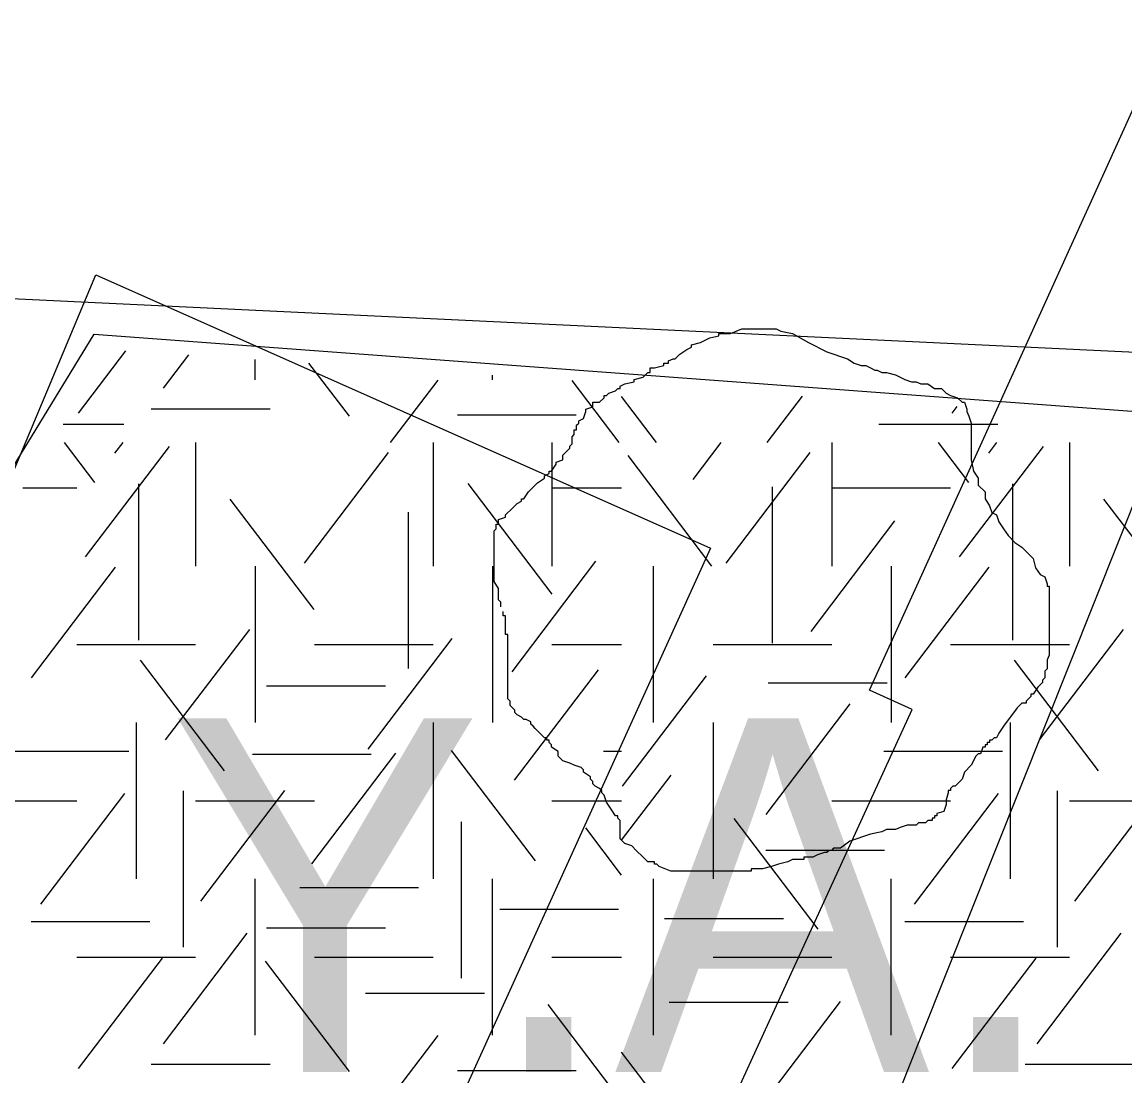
# Model space of a CAD drawing. Extents: x 419101 to 420177, y 4451541 to 4452254.
# Drawn here: x 419830.82 to 419843.29, y 4451653.06 to 4451664.97 of the extents above; entities that cross this region are included whole.
import ezdxf

# ---------------------------------------------------------------- set-up
doc = ezdxf.new("R2010")
doc.units = 0
for name, color, linetype in [('2_KADASTRO', 7, 'Continuous'), ('3_HALİHAZIR', 7, 'Continuous'), ('Level 3', 7, 'Continuous'), ('Level 41', 7, 'Continuous'), ('Level 62', 7, 'Continuous')]:
    doc.layers.add(name, color=color, linetype=linetype)

# ---------------------------------------------------------------- blocks, each defined once
blk = doc.blocks.new('YA')
at = {"layer": 'Level 41'}
blk.add_text('Y.A.', height=4, dxfattribs=at).set_placement((-5.166, -2))

msp = doc.modelspace()

# ---------------------------------------------------------------- linework, layer by layer
at = {"layer": '2_KADASTRO'}
msp.add_lwpolyline([(419789.195, 4451663.821), (419792.466, 4451722.195), (419796.208, 4451788.966), (419796.952, 4451802.25), (419802.028, 4451804.087), (419846.019, 4451820.004), (419846.711, 4451808.426), (419850.52, 4451780.325), (419850.846, 4451775.043), (419851.91, 4451757.789), (419863.818, 4451701.263), (419862.735, 4451692.788), (419853.795, 4451660.742)], close=True, dxfattribs=at)
at = {"layer": '3_HALİHAZIR'}
for points in [[(419839.208, 4451653.544), (419840.886, 4451657.202), (419840.404, 4451657.42), (419845.513, 4451668.683), (419845.948, 4451668.571), (419846.285, 4451669.221)], [(419840.995, 4451653.525), (419847.113, 4451668.866), (419846.285, 4451669.221)], [(419830.494, 4451659.353), (419831.655, 4451662.112), (419838.605, 4451659.024), (419836.133, 4451653.576)], [(419836.133, 4451653.576), (419835.582, 4451652.362), (419840.589, 4451650.253)], [(419838.223, 4451651.395), (419839.208, 4451653.544)], [(419840.413, 4451650.327), (419840.96, 4451651.74), (419840.386, 4451651.999), (419840.995, 4451653.525)]]:
    msp.add_lwpolyline(points, dxfattribs=at)
at = {"layer": 'Level 3'}
for points in [[(419838.492, 4451661.348), (419838.596, 4451661.4), (419838.699, 4451661.426), (419838.699, 4451661.452), (419838.725, 4451661.452), (419838.751, 4451661.452), (419838.829, 4451661.452), (419838.959, 4451661.504), (419839.063, 4451661.504), (419839.14, 4451661.504), (419839.192, 4451661.504), (419839.27, 4451661.504), (419839.322, 4451661.504), (419839.348, 4451661.504), (419839.4, 4451661.478), (419839.53, 4451661.452), (419839.711, 4451661.348), (419839.919, 4451661.244), (419840.152, 4451661.166), (419840.23, 4451661.114), (419840.308, 4451661.088), (419840.36, 4451661.088), (419840.412, 4451661.062), (419840.463, 4451661.036), (419840.489, 4451661.036), (419840.541, 4451661.01), (419840.593, 4451661.01), (419840.697, 4451660.984), (419840.801, 4451660.932), (419840.878, 4451660.906), (419840.93, 4451660.906), (419840.982, 4451660.88), (419841.034, 4451660.88), (419841.06, 4451660.88), (419841.138, 4451660.829), (419841.216, 4451660.829), (419841.268, 4451660.777), (419841.319, 4451660.751), (419841.397, 4451660.725), (419841.449, 4451660.673), (419841.475, 4451660.673), (419841.501, 4451660.595), (419841.501, 4451660.569), (419841.527, 4451660.517), (419841.553, 4451660.439), (419841.553, 4451660.413), (419841.553, 4451660.335), (419841.553, 4451660.283), (419841.553, 4451660.205), (419841.553, 4451660.179), (419841.553, 4451660.101), (419841.553, 4451660.024), (419841.579, 4451659.894), (419841.631, 4451659.816), (419841.631, 4451659.738), (419841.709, 4451659.66), (419841.709, 4451659.582), (419841.76, 4451659.504), (419841.786, 4451659.426), (419841.838, 4451659.4), (419841.864, 4451659.322), (419841.916, 4451659.244), (419841.968, 4451659.167), (419842.046, 4451659.089), (419842.124, 4451659.037), (419842.175, 4451658.985), (419842.201, 4451658.959), (419842.253, 4451658.907), (419842.279, 4451658.803), (419842.331, 4451658.725), (419842.383, 4451658.699), (419842.409, 4451658.621), (419842.409, 4451658.595), (419842.435, 4451658.595), (419842.435, 4451658.569), (419842.435, 4451658.543), (419842.435, 4451658.491), (419842.435, 4451658.388), (419842.435, 4451658.336), (419842.435, 4451658.258), (419842.435, 4451658.18), (419842.435, 4451658.102), (419842.435, 4451658.024), (419842.435, 4451657.946), (419842.435, 4451657.894), (419842.435, 4451657.816), (419842.409, 4451657.764), (419842.409, 4451657.66), (419842.383, 4451657.634), (419842.383, 4451657.557), (419842.357, 4451657.531), (419842.357, 4451657.505), (419842.305, 4451657.453), (419842.253, 4451657.375), (419842.227, 4451657.375), (419842.227, 4451657.349), (419842.201, 4451657.323), (419842.175, 4451657.297), (419842.175, 4451657.271), (419842.15, 4451657.271), (419842.124, 4451657.271)], [(419836.235, 4451658.362), (419836.235, 4451658.388), (419836.235, 4451658.413), (419836.209, 4451658.439), (419836.209, 4451658.465), (419836.209, 4451658.491), (419836.209, 4451658.517), (419836.209, 4451658.543), (419836.209, 4451658.569), (419836.157, 4451658.647), (419836.157, 4451658.725), (419836.157, 4451658.751), (419836.157, 4451658.829), (419836.157, 4451658.907), (419836.157, 4451658.933), (419836.157, 4451658.959), (419836.157, 4451658.985), (419836.157, 4451659.011), (419836.157, 4451659.037), (419836.157, 4451659.063), (419836.157, 4451659.089), (419836.157, 4451659.115), (419836.157, 4451659.141), (419836.157, 4451659.219), (419836.183, 4451659.244), (419836.183, 4451659.27), (419836.183, 4451659.296), (419836.209, 4451659.296), (419836.209, 4451659.322), (419836.209, 4451659.348), (419836.287, 4451659.374), (419836.287, 4451659.4), (419836.365, 4451659.478), (419836.417, 4451659.53), (419836.468, 4451659.556), (419836.468, 4451659.582), (419836.494, 4451659.582), (419836.546, 4451659.66), (419836.598, 4451659.712), (419836.65, 4451659.764), (419836.728, 4451659.816), (419836.728, 4451659.842), (419836.78, 4451659.868), (419836.78, 4451659.894), (419836.806, 4451659.894), (419836.858, 4451659.972), (419836.858, 4451659.998), (419836.935, 4451660.024), (419836.935, 4451660.049), (419836.935, 4451660.075), (419836.987, 4451660.127), (419837.013, 4451660.153), (419837.013, 4451660.179), (419837.039, 4451660.205), (419837.039, 4451660.231), (419837.039, 4451660.257), (419837.039, 4451660.283), (419837.065, 4451660.309), (419837.065, 4451660.335), (419837.065, 4451660.361), (419837.091, 4451660.361), (419837.091, 4451660.387), (419837.091, 4451660.413), (419837.117, 4451660.439), (419837.117, 4451660.465), (419837.169, 4451660.491), (419837.195, 4451660.569), (419837.195, 4451660.595), (419837.273, 4451660.621), (419837.273, 4451660.647), (419837.273, 4451660.673), (419837.35, 4451660.673), (419837.402, 4451660.725), (419837.402, 4451660.751), (419837.428, 4451660.751), (419837.454, 4451660.777), (419837.532, 4451660.803), (419837.558, 4451660.829), (419837.584, 4451660.829), (419837.584, 4451660.855), (419837.636, 4451660.88), (419837.74, 4451660.906), (419837.74, 4451660.932), (419837.843, 4451660.958), (419837.895, 4451661.01), (419837.921, 4451661.01), (419837.921, 4451661.036), (419837.921, 4451661.062), (419837.973, 4451661.062), (419838.077, 4451661.088), (419838.077, 4451661.114), (419838.103, 4451661.114), (419838.129, 4451661.114), (419838.129, 4451661.14), (419838.181, 4451661.166), (419838.207, 4451661.166), (419838.258, 4451661.218), (419838.336, 4451661.27), (419838.388, 4451661.296), (419838.388, 4451661.322), (419838.492, 4451661.348)], [(419838.181, 4451655.375), (419838.155, 4451655.375), (419838.025, 4451655.427), (419837.999, 4451655.453), (419837.973, 4451655.453), (419837.973, 4451655.479), (419837.895, 4451655.479), (419837.843, 4451655.531), (419837.766, 4451655.609), (419837.714, 4451655.661), (419837.636, 4451655.687), (419837.61, 4451655.713), (419837.584, 4451655.739), (419837.584, 4451655.765), (419837.584, 4451655.843), (419837.584, 4451655.921), (419837.584, 4451655.946), (419837.558, 4451655.972), (419837.558, 4451655.998), (419837.532, 4451655.998), (419837.48, 4451656.076), (419837.428, 4451656.154), (419837.402, 4451656.232), (419837.376, 4451656.258), (419837.376, 4451656.284), (419837.35, 4451656.31), (419837.299, 4451656.336), (419837.273, 4451656.362), (419837.273, 4451656.388), (419837.247, 4451656.414), (419837.247, 4451656.44), (419837.169, 4451656.492), (419837.169, 4451656.518), (419837.143, 4451656.544), (419837.065, 4451656.57), (419837.013, 4451656.596), (419836.935, 4451656.622), (419836.909, 4451656.648), (419836.884, 4451656.674), (419836.884, 4451656.7), (419836.884, 4451656.726), (419836.806, 4451656.777), (419836.806, 4451656.803), (419836.78, 4451656.829), (419836.78, 4451656.855), (419836.754, 4451656.855), (419836.754, 4451656.881), (419836.728, 4451656.881), (419836.702, 4451656.907), (419836.676, 4451656.933), (419836.65, 4451656.959), (419836.624, 4451656.985), (419836.598, 4451657.011), (419836.572, 4451657.037), (419836.572, 4451657.063), (419836.52, 4451657.089), (419836.494, 4451657.089), (419836.468, 4451657.115), (419836.417, 4451657.141), (419836.391, 4451657.167), (419836.391, 4451657.193), (419836.365, 4451657.219), (419836.339, 4451657.245), (419836.339, 4451657.271), (419836.339, 4451657.297), (419836.313, 4451657.323), (419836.313, 4451657.349), (419836.313, 4451657.375), (419836.313, 4451657.453), (419836.313, 4451657.505), (419836.313, 4451657.531), (419836.313, 4451657.557), (419836.313, 4451657.582), (419836.313, 4451657.608), (419836.313, 4451657.634), (419836.313, 4451657.66), (419836.313, 4451657.686), (419836.313, 4451657.712), (419836.313, 4451657.738), (419836.313, 4451657.764), (419836.313, 4451657.79), (419836.313, 4451657.816), (419836.313, 4451657.842), (419836.313, 4451657.868), (419836.313, 4451657.894), (419836.313, 4451657.92), (419836.313, 4451657.998), (419836.313, 4451658.024), (419836.313, 4451658.05), (419836.287, 4451658.05), (419836.287, 4451658.076), (419836.287, 4451658.102), (419836.287, 4451658.128), (419836.287, 4451658.154), (419836.287, 4451658.18), (419836.287, 4451658.206), (419836.287, 4451658.232), (419836.287, 4451658.258), (419836.261, 4451658.258), (419836.261, 4451658.284), (419836.261, 4451658.31)], [(419842.124, 4451657.271), (419842.072, 4451657.219), (419841.916, 4451657.011), (419841.864, 4451656.933), (419841.838, 4451656.881), (419841.812, 4451656.881), (419841.786, 4451656.855), (419841.76, 4451656.855), (419841.76, 4451656.829), (419841.734, 4451656.829), (419841.734, 4451656.803), (419841.709, 4451656.803), (419841.709, 4451656.777), (419841.683, 4451656.777), (419841.657, 4451656.7), (419841.631, 4451656.7), (419841.605, 4451656.674), (419841.553, 4451656.57), (419841.475, 4451656.492), (419841.449, 4451656.414), (419841.371, 4451656.336), (419841.345, 4451656.336), (419841.319, 4451656.31), (419841.319, 4451656.284), (419841.293, 4451656.284), (419841.293, 4451656.258), (419841.268, 4451656.18), (419841.268, 4451656.128), (419841.242, 4451656.05), (419841.164, 4451656.024), (419841.164, 4451655.998), (419841.138, 4451655.998), (419841.138, 4451655.972), (419841.112, 4451655.972), (419841.112, 4451655.946), (419841.086, 4451655.946), (419841.06, 4451655.946), (419841.034, 4451655.921), (419841.008, 4451655.921), (419840.982, 4451655.921), (419840.956, 4451655.921), (419840.93, 4451655.895), (419840.904, 4451655.895), (419840.878, 4451655.895), (419840.852, 4451655.895), (419840.827, 4451655.895), (419840.749, 4451655.869), (419840.697, 4451655.843), (419840.619, 4451655.843), (419840.593, 4451655.843), (419840.541, 4451655.817), (419840.412, 4451655.791), (419840.178, 4451655.713), (419840.074, 4451655.635), (419839.996, 4451655.635), (419839.971, 4451655.609), (419839.945, 4451655.609), (419839.919, 4451655.583), (419839.893, 4451655.583), (419839.815, 4451655.557), (419839.763, 4451655.531), (419839.737, 4451655.531), (419839.711, 4451655.531), (419839.685, 4451655.531), (419839.659, 4451655.531), (419839.659, 4451655.505), (419839.633, 4451655.505), (419839.607, 4451655.505), (419839.53, 4451655.505), (419839.478, 4451655.479), (419839.374, 4451655.453), (419839.296, 4451655.427), (419839.192, 4451655.401), (419839.14, 4451655.401), (419839.114, 4451655.401), (419839.089, 4451655.401), (419839.063, 4451655.401), (419839.063, 4451655.375), (419839.037, 4451655.375), (419839.011, 4451655.375), (419838.985, 4451655.375), (419838.959, 4451655.375), (419838.933, 4451655.375), (419838.907, 4451655.375), (419838.881, 4451655.375), (419838.855, 4451655.375), (419838.829, 4451655.375), (419838.751, 4451655.375), (419838.699, 4451655.375), (419838.622, 4451655.375), (419838.57, 4451655.375), (419838.544, 4451655.375), (419838.518, 4451655.375), (419838.466, 4451655.375), (419838.388, 4451655.375), (419838.362, 4451655.375), (419838.31, 4451655.375), (419838.284, 4451655.375), (419838.232, 4451655.375), (419838.207, 4451655.375), (419838.181, 4451655.375)]]:
    msp.add_lwpolyline(points, dxfattribs=at)
at = {"layer": 'Level 41'}
for p, q in [((419831.459, 4451660.552), (419831.994, 4451661.256)), ((419832.419, 4451660.831), (419832.706, 4451661.208)), ((419833.455, 4451660.928), (419833.455, 4451661.158)), ((419834.522, 4451660.517), (419834.065, 4451661.117)), ((419836.141, 4451660.928), (419836.141, 4451660.978)), ((419834.988, 4451660.219), (419835.525, 4451660.925)), ((419837.571, 4451660.219), (419837.04, 4451660.918)), ((419837.994, 4451660.219), (419837.6, 4451660.737)), ((419839.247, 4451660.219), (419839.646, 4451660.744)), ((419832.282, 4451660.6), (419833.625, 4451660.6)), ((419841.338, 4451660.552), (419841.395, 4451660.626)), ((419835.744, 4451660.531), (419837.087, 4451660.531)), ((419831.285, 4451660.425), (419831.973, 4451660.425)), ((419840.509, 4451660.425), (419841.852, 4451660.425)), ((419831.646, 4451659.767), (419831.302, 4451660.219)), ((419831.539, 4451658.925), (419832.489, 4451660.175)), ((419831.872, 4451660.099), (419831.963, 4451660.219)), ((419832.783, 4451660.219), (419832.783, 4451658.821)), ((419834.016, 4451658.856), (419834.965, 4451660.106)), ((419835.469, 4451660.219), (419835.469, 4451658.821)), ((419836.812, 4451660.219), (419836.812, 4451658.821)), ((419836.812, 4451660.219), (419836.812, 4451658.821)), ((419838.41, 4451659.802), (419838.727, 4451660.219)), ((419838.781, 4451658.856), (419839.73, 4451660.106)), ((419839.976, 4451660.219), (419839.976, 4451658.821)), ((419841.525, 4451659.767), (419841.181, 4451660.219)), ((419841.418, 4451658.925), (419842.368, 4451660.175)), ((419841.751, 4451660.099), (419841.842, 4451660.219)), ((419842.662, 4451660.219), (419842.662, 4451658.821)), ((419838.621, 4451658.821), (419837.672, 4451660.071)), ((419832.139, 4451659.752), (419832.139, 4451657.985)), ((419836.813, 4451658.505), (419835.864, 4451659.754)), ((419842.018, 4451659.752), (419842.018, 4451657.985)), ((419830.832, 4451659.705), (419831.44, 4451659.705)), ((419836.812, 4451659.705), (419837.6, 4451659.705)), ((419839.301, 4451659.717), (419839.301, 4451657.95)), ((419839.976, 4451659.705), (419841.319, 4451659.705)), ((419834.123, 4451658.33), (419833.174, 4451659.579)), ((419844.002, 4451658.33), (419843.053, 4451659.579)), ((419835.187, 4451659.431), (419835.187, 4451657.664)), ((419839.741, 4451658.084), (419840.69, 4451659.334)), ((419836.361, 4451657.628), (419837.31, 4451658.878)), ((419830.928, 4451657.559), (419831.877, 4451658.809)), ((419833.455, 4451658.821), (419833.455, 4451657.054)), ((419836.141, 4451658.821), (419836.141, 4451657.054)), ((419836.141, 4451658.821), (419836.141, 4451657.054)), ((419837.962, 4451657.054), (419837.962, 4451658.821)), ((419840.648, 4451658.821), (419840.648, 4451657.054)), ((419840.807, 4451657.559), (419841.756, 4451658.809)), ((419832.445, 4451656.858), (419833.396, 4451658.107)), ((419842.324, 4451656.858), (419843.275, 4451658.107)), ((419834.736, 4451656.753), (419835.685, 4451658.003)), ((419831.44, 4451657.937), (419832.783, 4451657.937)), ((419834.126, 4451657.937), (419835.469, 4451657.937)), ((419836.812, 4451657.937), (419837.6, 4451657.937)), ((419838.633, 4451657.937), (419839.976, 4451657.937)), ((419841.319, 4451657.937), (419842.662, 4451657.937)), ((419833.111, 4451656.508), (419832.161, 4451657.757)), ((419842.99, 4451656.508), (419842.04, 4451657.757)), ((419836.387, 4451656.402), (419837.337, 4451657.651)), ((419837.61, 4451656.333), (419838.559, 4451657.582)), ((419839.257, 4451657.503), (419840.6, 4451657.503)), ((419833.586, 4451657.467), (419834.929, 4451657.467)), ((419839.235, 4451656.016), (419840.184, 4451657.266)), ((419832.112, 4451657.054), (419832.112, 4451655.287)), ((419835.469, 4451657.054), (419835.469, 4451655.287)), ((419838.633, 4451657.054), (419838.633, 4451655.287)), ((419841.991, 4451657.054), (419841.991, 4451655.287)), ((419836.626, 4451655.49), (419835.677, 4451656.739)), ((419830.684, 4451656.73), (419832.027, 4451656.73)), ((419833.426, 4451656.697), (419834.769, 4451656.697)), ((419834.096, 4451655.456), (419835.046, 4451656.706)), ((419837.396, 4451656.73), (419837.6, 4451656.73)), ((419840.563, 4451656.73), (419841.906, 4451656.73)), ((419837.6, 4451655.724), (419838.159, 4451656.46)), ((419831.033, 4451655), (419831.983, 4451656.25)), ((419832.644, 4451656.282), (419832.644, 4451654.514)), ((419832.844, 4451655.036), (419833.793, 4451656.285)), ((419840.912, 4451655), (419841.862, 4451656.25)), ((419842.523, 4451656.282), (419842.523, 4451654.514)), ((419842.723, 4451655.036), (419843.672, 4451656.285)), ((419830.097, 4451656.17), (419831.44, 4451656.17)), ((419832.783, 4451656.17), (419834.126, 4451656.17)), ((419836.812, 4451656.17), (419837.6, 4451656.17)), ((419839.976, 4451656.17), (419841.319, 4451656.17)), ((419842.662, 4451656.17), (419844.005, 4451656.17)), ((419835.787, 4451655.932), (419835.787, 4451654.164)), ((419837.6, 4451655.33), (419837.194, 4451655.864)), ((419839.82, 4451654.719), (419838.871, 4451655.969)), ((419839.23, 4451655.61), (419840.573, 4451655.61)), ((419833.455, 4451653.519), (419833.455, 4451655.287)), ((419836.141, 4451653.519), (419836.141, 4451655.287)), ((419837.962, 4451653.519), (419837.962, 4451655.287)), ((419840.648, 4451653.519), (419840.648, 4451655.287)), ((419833.96, 4451655.189), (419835.303, 4451655.189)), ((419836.223, 4451654.944), (419837.566, 4451654.944)), ((419830.923, 4451654.804), (419832.266, 4451654.804)), ((419838.085, 4451654.838), (419839.428, 4451654.838)), ((419840.802, 4451654.804), (419842.145, 4451654.804)), ((419832.419, 4451653.422), (419833.368, 4451654.672)), ((419833.586, 4451654.733), (419834.929, 4451654.733)), ((419842.298, 4451653.422), (419843.247, 4451654.672)), ((419831.44, 4451654.403), (419832.783, 4451654.403)), ((419831.459, 4451653.143), (419832.408, 4451654.392)), ((419834.126, 4451654.403), (419835.469, 4451654.403)), ((419836.812, 4451654.403), (419837.6, 4451654.403)), ((419838.633, 4451654.403), (419839.976, 4451654.403)), ((419841.319, 4451654.403), (419842.662, 4451654.403)), ((419841.338, 4451653.143), (419842.287, 4451654.392)), ((419834.522, 4451653.108), (419833.572, 4451654.357)), ((419834.705, 4451653.996), (419836.048, 4451653.996)), ((419838.139, 4451653.892), (419839.481, 4451653.892)), ((419839.247, 4451652.81), (419840.076, 4451653.901)), ((419837.571, 4451652.81), (419836.769, 4451653.866)), ((419834.988, 4451652.81), (419835.525, 4451653.516)), ((419837.994, 4451652.81), (419837.6, 4451653.328)), ((419832.282, 4451653.191), (419833.625, 4451653.191)), ((419835.744, 4451653.122), (419837.087, 4451653.122)), ((419842.161, 4451653.191), (419843.504, 4451653.191))]:
    msp.add_line(p, q, dxfattribs=at)
at = {"layer": 'Level 62'}
for p, q in [((419829.476, 4451657.912), (419831.637, 4451661.442)), ((419831.637, 4451661.442), (419847.682, 4451660.255))]:
    msp.add_line(p, q, dxfattribs=at)
msp.add_arc((419830.598, 4451664.592), 17.74, 274.263, 346.1596, dxfattribs=at)
msp.add_open_spline([(419831.917, 4451646.901), (419823.269, 4451647.181), (419826.47, 4451653.715), (419829.476, 4451657.912)], degree=2, dxfattribs=at)

# ---------------------------------------------------------------- block references
at = {"layer": 'Level 41'}
msp.add_blockref('YA', (419837.63, 4451655.103), dxfattribs=at)
msp.add_blockref('YA', (419837.63, 4451655.103), dxfattribs=at)

doc.saveas('drawing.dxf')
